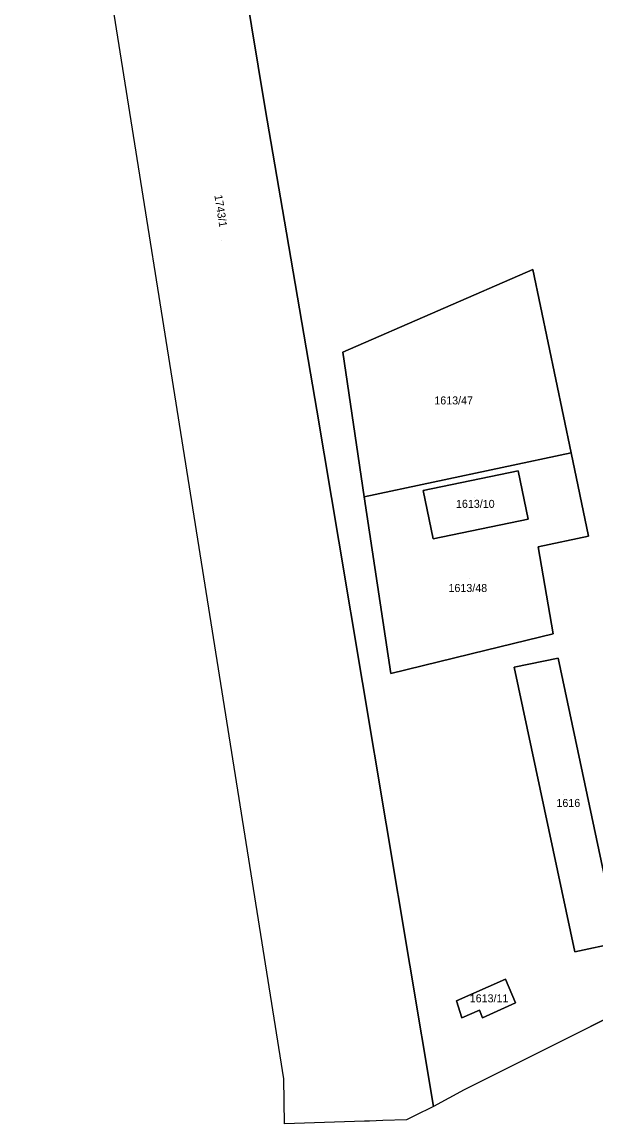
# Model space of a CAD drawing. Extents: x -263943 to -261149, y -1236934 to -1230686.
# Drawn here: x -262818.2 to -262674.7, y -1236934.4 to -1236658.9 of the extents above; entities that cross this region are included whole.
import ezdxf

# ---------------------------------------------------------------- set-up
doc = ezdxf.new("R2010")
doc.units = 0
for name, color, linetype in [('body_kn', 7, 'Continuous'), ('kladpar_druhypozemkov', 7, 'Continuous'), ('kladpar_hranice', 7, 'Continuous'), ('kladpar_parcelnecisla', 7, 'Continuous'), ('kladpar_plochy', 7, 'Continuous'), ('zuob_linie', 7, 'Continuous'), ('zuob_plochy', 7, 'Continuous')]:
    doc.layers.add(name, color=color, linetype=linetype)

msp = doc.modelspace()

# ---------------------------------------------------------------- linework, layer by layer
at = {"layer": 'body_kn'}
for p, q in [((-262757.39, -1236680.53), (-262757.39, -1236680.53)), ((-262752.57, -1236708.7), (-262752.57, -1236708.7)), ((-262690.48, -1236720.82), (-262690.48, -1236720.82)), ((-262690.48, -1236720.82), (-262690.48, -1236720.82)), ((-262737.98, -1236741.48), (-262737.98, -1236741.48)), ((-262744.54, -1236755.96), (-262744.54, -1236755.96)), ((-262680.92, -1236766.64), (-262680.92, -1236766.64)), ((-262694.19, -1236771.12), (-262694.19, -1236771.12)), ((-262694.19, -1236771.12), (-262694.19, -1236771.12)), ((-262717.94, -1236776.05), (-262717.94, -1236776.05)), ((-262732.68, -1236777.65), (-262732.68, -1236777.65)), ((-262691.66, -1236783.21), (-262691.66, -1236783.21)), ((-262676.56, -1236787.5), (-262676.56, -1236787.5)), ((-262676.56, -1236787.5), (-262676.56, -1236787.5)), ((-262739.04, -1236788.7), (-262739.04, -1236788.7)), ((-262715.41, -1236788.14), (-262715.41, -1236788.14)), ((-262689.14, -1236790.1), (-262689.14, -1236790.1)), ((-262685.38, -1236811.83), (-262685.38, -1236811.83)), ((-262702.12, -1236815.94), (-262702.12, -1236815.94)), ((-262684.15, -1236817.93), (-262684.15, -1236817.93)), ((-262684.15, -1236817.93), (-262684.15, -1236817.93)), ((-262695.16, -1236820.23), (-262695.16, -1236820.23)), ((-262725.96, -1236821.75), (-262725.96, -1236821.75)), ((-262680.03, -1236891.33), (-262680.03, -1236891.33)), ((-262697.34, -1236898.15), (-262697.34, -1236898.15)), ((-262709.56, -1236903.57), (-262709.56, -1236903.57)), ((-262703.82, -1236905.9), (-262703.82, -1236905.9)), ((-262703.82, -1236905.9), (-262703.82, -1236905.9)), ((-262694.84, -1236904.09), (-262694.84, -1236904.09)), ((-262708.23, -1236907.82), (-262708.23, -1236907.82)), ((-262703.07, -1236907.85), (-262703.07, -1236907.85)), ((-262752.76, -1236923.06), (-262752.76, -1236923.06)), ((-262707.7, -1236925.88), (-262707.7, -1236925.88)), ((-262715.3, -1236930.04), (-262715.3, -1236930.04)), ((-262732.61, -1236933.69), (-262732.61, -1236933.69)), ((-262731.32, -1236933.64), (-262731.32, -1236933.64)), ((-262727.96, -1236933.52), (-262727.96, -1236933.52)), ((-262722.1, -1236933.32), (-262722.1, -1236933.32)), ((-262720.12, -1236932.36), (-262720.12, -1236932.36)), ((-262752.6, -1236934.38), (-262752.6, -1236934.38))]:
    msp.add_line(p, q, dxfattribs=at)
at = {"layer": 'kladpar_druhypozemkov'}
for p, q in [((-262768.36, -1236713.61), (-262768.36, -1236713.61)), ((-262710.38, -1236751.28), (-262710.38, -1236751.28)), ((-262705.04, -1236777.78), (-262705.04, -1236777.78)), ((-262706.24, -1236798.01), (-262706.24, -1236798.01)), ((-262682.84, -1236851.98), (-262682.84, -1236851.98)), ((-262701.44, -1236901.48), (-262701.44, -1236901.48))]:
    msp.add_line(p, q, dxfattribs=at)
at = {"layer": 'kladpar_hranice'}
for points in [[(-262785.88, -1236505.93), (-262770.84, -1236597.6), (-262766.17, -1236626.53), (-262765.1, -1236633.35), (-262762.61, -1236649.27), (-262757.39, -1236680.53), (-262752.57, -1236708.7), (-262744.54, -1236755.96), (-262739.04, -1236788.7), (-262715.3, -1236930.04), (-262720.12, -1236932.36), (-262722.1, -1236933.32), (-262727.96, -1236933.52), (-262731.32, -1236933.64), (-262732.61, -1236933.69), (-262752.6, -1236934.38), (-262752.76, -1236923.06), (-262818.22, -1236512.56), (-262791.21, -1236507.02), (-262788.93, -1236506.56), (-262785.88, -1236505.93)], [(-262739.04, -1236788.7), (-262744.54, -1236755.96), (-262752.57, -1236708.7), (-262757.39, -1236680.53), (-262762.61, -1236649.27), (-262765.1, -1236633.35), (-262760, -1236630.45), (-262695.89, -1236594.1), (-262684.11, -1236588.74), (-262684.27, -1236587.51), (-262682.52, -1236586.52), (-262577.19, -1236524.13), (-262571.74, -1236539.97), (-262555.72, -1236586.53)], [(-262539.77, -1236633.03), (-262523.57, -1236680.3), (-262486.95, -1236786.65), (-262483.04, -1236804.12), (-262480.66, -1236811.44), (-262491.7, -1236817.62), (-262502.26, -1236823.02), (-262536.39, -1236840.11), (-262644.75, -1236894.36), (-262707.7, -1236925.88), (-262715.3, -1236930.04), (-262739.04, -1236788.7)], [(-262732.68, -1236777.65), (-262725.96, -1236821.75), (-262702.12, -1236815.94), (-262685.38, -1236811.83), (-262689.14, -1236790.1), (-262676.56, -1236787.5), (-262680.92, -1236766.64), (-262690.48, -1236720.82), (-262737.98, -1236741.48), (-262732.68, -1236777.65)], [(-262690.48, -1236720.82), (-262680.92, -1236766.64), (-262732.68, -1236777.65), (-262737.98, -1236741.48), (-262690.48, -1236720.82)], [(-262732.68, -1236777.65), (-262680.92, -1236766.64), (-262676.56, -1236787.5)], [(-262694.19, -1236771.12), (-262691.66, -1236783.21), (-262715.41, -1236788.14), (-262717.94, -1236776.05), (-262694.19, -1236771.12)], [(-262717.94, -1236776.05), (-262715.41, -1236788.14), (-262691.66, -1236783.21), (-262694.19, -1236771.12), (-262717.94, -1236776.05)], [(-262676.56, -1236787.5), (-262689.14, -1236790.1), (-262685.38, -1236811.83), (-262702.12, -1236815.94), (-262725.96, -1236821.75), (-262732.68, -1236777.65)], [(-262684.15, -1236817.93), (-262669.1, -1236889.03), (-262680.03, -1236891.33), (-262695.16, -1236820.23), (-262684.15, -1236817.93)], [(-262695.16, -1236820.23), (-262680.03, -1236891.33), (-262669.1, -1236889.03), (-262684.15, -1236817.93), (-262695.16, -1236820.23)], [(-262703.82, -1236905.9), (-262708.23, -1236907.82), (-262709.56, -1236903.57), (-262697.34, -1236898.15), (-262694.84, -1236904.09), (-262703.07, -1236907.85), (-262703.82, -1236905.9)], [(-262708.23, -1236907.82), (-262703.82, -1236905.9), (-262703.07, -1236907.85), (-262694.84, -1236904.09), (-262697.34, -1236898.15), (-262709.56, -1236903.57), (-262708.23, -1236907.82)]]:
    msp.add_lwpolyline(points, dxfattribs=at)
at = {"layer": 'kladpar_plochy'}
for p, q in [((-262757.39, -1236680.53), (-262762.61, -1236649.27)), ((-262752.57, -1236708.7), (-262757.39, -1236680.53)), ((-262744.54, -1236755.96), (-262752.57, -1236708.7)), ((-262690.48, -1236720.82), (-262737.98, -1236741.48)), ((-262680.92, -1236766.64), (-262690.48, -1236720.82)), ((-262737.98, -1236741.48), (-262732.68, -1236777.65)), ((-262739.04, -1236788.7), (-262744.54, -1236755.96)), ((-262732.68, -1236777.65), (-262680.92, -1236766.64)), ((-262676.56, -1236787.5), (-262680.92, -1236766.64)), ((-262680.92, -1236766.64), (-262676.56, -1236787.5)), ((-262694.19, -1236771.12), (-262717.94, -1236776.05)), ((-262691.66, -1236783.21), (-262694.19, -1236771.12)), ((-262717.94, -1236776.05), (-262715.41, -1236788.14)), ((-262732.68, -1236777.65), (-262725.96, -1236821.75)), ((-262725.96, -1236821.75), (-262732.68, -1236777.65)), ((-262715.41, -1236788.14), (-262691.66, -1236783.21)), ((-262689.14, -1236790.1), (-262676.56, -1236787.5)), ((-262676.56, -1236787.5), (-262689.14, -1236790.1)), ((-262715.3, -1236930.04), (-262739.04, -1236788.7)), ((-262685.38, -1236811.83), (-262689.14, -1236790.1)), ((-262689.14, -1236790.1), (-262685.38, -1236811.83)), ((-262702.12, -1236815.94), (-262685.38, -1236811.83)), ((-262685.38, -1236811.83), (-262702.12, -1236815.94)), ((-262725.96, -1236821.75), (-262702.12, -1236815.94)), ((-262702.12, -1236815.94), (-262725.96, -1236821.75)), ((-262684.15, -1236817.93), (-262695.16, -1236820.23)), ((-262669.1, -1236889.03), (-262684.15, -1236817.93)), ((-262695.16, -1236820.23), (-262680.03, -1236891.33)), ((-262680.03, -1236891.33), (-262669.1, -1236889.03)), ((-262644.75, -1236894.36), (-262707.7, -1236925.88)), ((-262697.34, -1236898.15), (-262709.56, -1236903.57)), ((-262694.84, -1236904.09), (-262697.34, -1236898.15)), ((-262709.56, -1236903.57), (-262708.23, -1236907.82)), ((-262708.23, -1236907.82), (-262703.82, -1236905.9)), ((-262703.82, -1236905.9), (-262703.07, -1236907.85)), ((-262703.07, -1236907.85), (-262694.84, -1236904.09)), ((-262707.7, -1236925.88), (-262715.3, -1236930.04))]:
    msp.add_line(p, q, dxfattribs=at)
for points in [[(-262785.88, -1236505.93), (-262770.84, -1236597.6), (-262766.17, -1236626.53), (-262765.1, -1236633.35), (-262762.61, -1236649.27), (-262757.39, -1236680.53), (-262752.57, -1236708.7), (-262744.54, -1236755.96), (-262739.04, -1236788.7), (-262715.3, -1236930.04), (-262720.12, -1236932.36), (-262722.1, -1236933.32), (-262727.96, -1236933.52), (-262731.32, -1236933.64), (-262732.61, -1236933.69), (-262752.6, -1236934.38), (-262752.76, -1236923.06), (-262818.22, -1236512.56), (-262791.21, -1236507.02), (-262788.93, -1236506.56)], [(-262690.48, -1236720.82), (-262680.92, -1236766.64), (-262732.68, -1236777.65), (-262737.98, -1236741.48)], [(-262694.19, -1236771.12), (-262691.66, -1236783.21), (-262715.41, -1236788.14), (-262717.94, -1236776.05)], [(-262684.15, -1236817.93), (-262669.1, -1236889.03), (-262680.03, -1236891.33), (-262695.16, -1236820.23)], [(-262703.82, -1236905.9), (-262708.23, -1236907.82), (-262709.56, -1236903.57), (-262697.34, -1236898.15), (-262694.84, -1236904.09), (-262703.07, -1236907.85)]]:
    msp.add_lwpolyline(points, close=True, dxfattribs=at)
at = {"layer": 'zuob_linie'}
msp.add_lwpolyline([(-262510.86, -1236641.99), (-262495.65, -1236686.15), (-262479.88, -1236730.93), (-262475.21, -1236744.92), (-262469.95, -1236759.68), (-262458.91, -1236784.95), (-262446.54, -1236794.37), (-262466.36, -1236804.28), (-262469.83, -1236806.02), (-262480.66, -1236811.44), (-262491.7, -1236817.62), (-262502.26, -1236823.02), (-262536.39, -1236840.11), (-262644.75, -1236894.36), (-262707.7, -1236925.88), (-262715.3, -1236930.04), (-262720.12, -1236932.36), (-262722.1, -1236933.32), (-262727.96, -1236933.52), (-262731.32, -1236933.64), (-262732.61, -1236933.69), (-262752.6, -1236934.38), (-262752.76, -1236923.06), (-262818.22, -1236512.56)], dxfattribs=at)
at = {"layer": 'zuob_plochy'}
msp.add_lwpolyline([(-262510.86, -1236641.99), (-262495.65, -1236686.15), (-262479.88, -1236730.93), (-262475.21, -1236744.92), (-262469.95, -1236759.68), (-262458.91, -1236784.95), (-262446.54, -1236794.37), (-262466.36, -1236804.28), (-262469.83, -1236806.02), (-262480.66, -1236811.44), (-262491.7, -1236817.62), (-262502.26, -1236823.02), (-262536.39, -1236840.11), (-262644.75, -1236894.36), (-262707.7, -1236925.88), (-262715.3, -1236930.04), (-262720.12, -1236932.36), (-262722.1, -1236933.32), (-262727.96, -1236933.52), (-262731.32, -1236933.64), (-262732.61, -1236933.69), (-262752.6, -1236934.38), (-262752.76, -1236923.06), (-262818.22, -1236512.56)], dxfattribs=at)

# ---------------------------------------------------------------- texts
at = {"layer": 'kladpar_parcelnecisla'}
msp.add_text('1743/1', height=2, rotation=279, dxfattribs=at).set_placement((-262770.13, -1236702.27))
for s, p in [('1613/47', (-262715.12, -1236754.53)), ('1613/10', (-262709.71, -1236780.38)), ('1613/48', (-262711.58, -1236801.41)), ('1616', (-262684.59, -1236855.14)), ('1613/11', (-262706.27, -1236903.98))]:
    msp.add_text(s, height=2, dxfattribs=at).set_placement(p)

doc.saveas('drawing.dxf')
